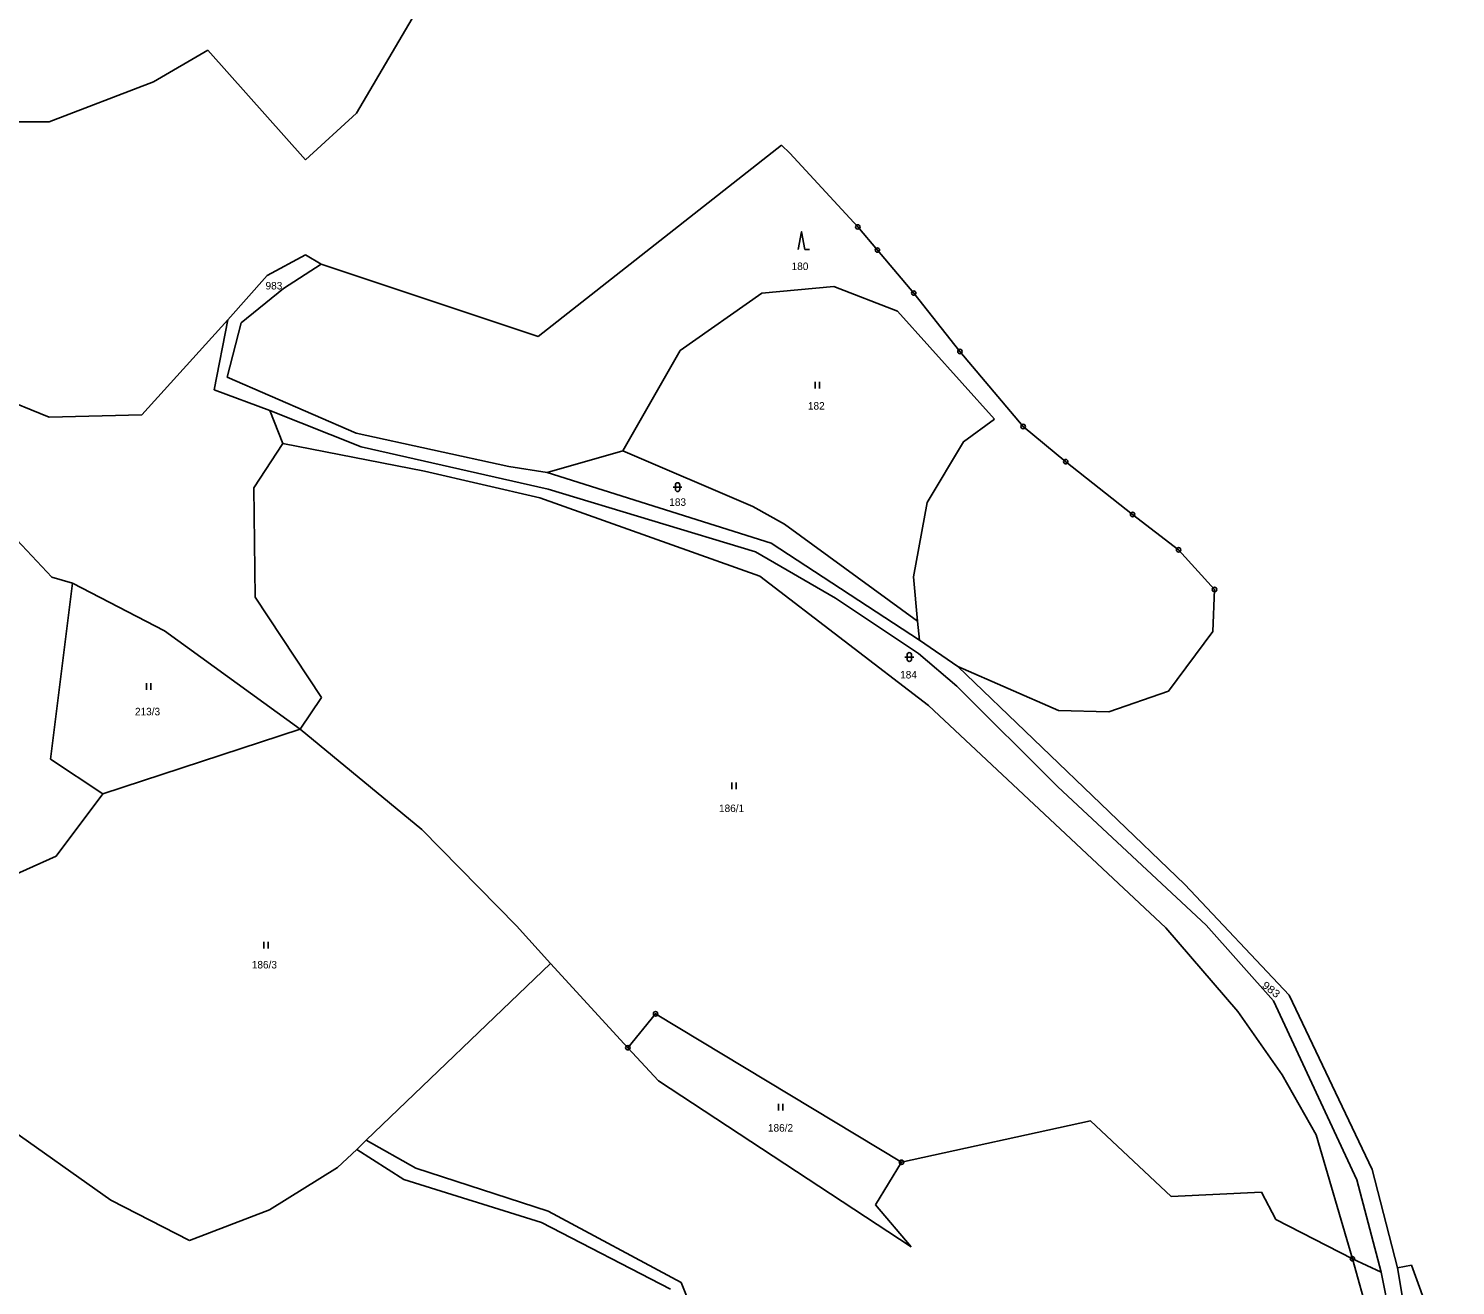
# Model space of a CAD drawing. Extents: x -754970 to -752637, y -970569 to -968179.
# Drawn here: x -753172.7 to -752849.9, y -968708.9 to -968424.4 of the extents above; entities that cross this region are included whole.
import ezdxf
from ezdxf.enums import TextEntityAlignment as Align

# ---------------------------------------------------------------- set-up
doc = ezdxf.new("R2010")
doc.units = 0
doc.header["$LTSCALE"] = 0.68
for name, color, linetype, lineweight in [('1', 7, 'Continuous', 25), ('3', 7, 'Continuous', 25), ('8', 7, 'Continuous', 25)]:
    doc.layers.add(name, color=color, linetype=linetype, lineweight=lineweight)
doc.layers.add('2', color=7, linetype='Continuous')

msp = doc.modelspace()

# ---------------------------------------------------------------- linework, layer by layer
at = {"layer": '1'}
for p, q in [((-753144.48, -968436.45), (-753132.19, -968429.32)), ((-753132.19, -968429.32), (-753110.07, -968454.09)), ((-753168.07, -968445.55), (-753144.48, -968436.45)), ((-753110.07, -968454.09), (-753098.51, -968443.58)), ((-753214.04, -968445.55), (-753168.07, -968445.55)), ((-753002.37, -968450.82), (-753057.41, -968494.09)), ((-753000.49, -968452.61), (-753002.37, -968450.82)), ((-752985.1, -968469.31), (-753000.49, -968452.61)), ((-752980.68, -968474.55), (-752985.1, -968469.31)), ((-753110.04, -968475.64), (-753118.78, -968480.27)), ((-753106.53, -968477.75), (-753110.04, -968475.64)), ((-752980.68, -968474.55), (-752972.45, -968484.28)), ((-753106.53, -968477.75), (-753115.06, -968483.28)), ((-753057.41, -968494.09), (-753106.53, -968477.75)), ((-753118.78, -968480.27), (-753127.66, -968490.32)), ((-753115.06, -968483.28), (-753124.64, -968491.04)), ((-753006.83, -968484.32), (-752990.55, -968482.78)), ((-752990.55, -968482.78), (-752976.12, -968488.36)), ((-753025.28, -968497.29), (-753006.83, -968484.32)), ((-752972.45, -968484.28), (-752962.01, -968497.51)), ((-752976.12, -968488.36), (-752954.18, -968512.86)), ((-753127.66, -968490.32), (-753147.13, -968511.83)), ((-753127.66, -968490.32), (-753130.7, -968506.2)), ((-753124.64, -968491.04), (-753127.79, -968503.29)), ((-753038.29, -968520), (-753025.28, -968497.29)), ((-752947.7, -968514.49), (-752962.01, -968497.51)), ((-753168.04, -968512.36), (-753197.14, -968500.63)), ((-753127.79, -968503.29), (-753098.6, -968516.01)), ((-753118.15, -968510.89), (-753130.7, -968506.2)), ((-753167.47, -968548.56), (-753202.34, -968511.61)), ((-753147.13, -968511.83), (-753168.04, -968512.36)), ((-753118.15, -968510.89), (-753097.47, -968519.12)), ((-752938.07, -968522.45), (-752947.7, -968514.49)), ((-753115.18, -968518.33), (-753083.15, -968524.57)), ((-753098.6, -968516.01), (-753064.07, -968523.55)), ((-753097.47, -968519.12), (-753055.19, -968528.64)), ((-753055.42, -968524.87), (-753038.29, -968520)), ((-753008.85, -968532.63), (-753038.29, -968520)), ((-753083.15, -968524.57), (-753057.09, -968530.65)), ((-753064.07, -968523.55), (-753055.42, -968524.87)), ((-753055.42, -968524.87), (-753004.73, -968540.88)), ((-752922.94, -968534.4), (-752938.07, -968522.45)), ((-753121.49, -968553.13), (-753121.73, -968528.39)), ((-753057.09, -968530.65), (-753007.28, -968548.39)), ((-753055.19, -968528.64), (-753008.25, -968542.82)), ((-752969.45, -968531.66), (-752972.48, -968548.52)), ((-753001.7, -968536.63), (-753008.85, -968532.63)), ((-752912.53, -968542.4), (-752922.94, -968534.4)), ((-752971.63, -968558.58), (-753001.7, -968536.63)), ((-753004.73, -968540.88), (-752971.15, -968562.83)), ((-753008.25, -968542.82), (-752990.18, -968553.37)), ((-752904.4, -968551.38), (-752912.53, -968542.4)), ((-753162.77, -968549.95), (-753167.8, -968589.76)), ((-753162.77, -968549.95), (-753167.47, -968548.56)), ((-753141.98, -968560.77), (-753162.77, -968549.95)), ((-753007.28, -968548.39), (-752969.1, -968577.63)), ((-752971.63, -968558.58), (-752972.48, -968548.52)), ((-753106.45, -968575.81), (-753121.49, -968553.13)), ((-752971.39, -968565.86), (-752990.18, -968553.37)), ((-752904.4, -968551.38), (-752904.76, -968560.92)), ((-753111.3, -968582.97), (-753141.98, -968560.77)), ((-752971.15, -968562.83), (-752971.63, -968558.58)), ((-752971.15, -968562.83), (-752962.47, -968568.81)), ((-752904.76, -968560.92), (-752914.84, -968574.42)), ((-752971.39, -968565.86), (-752962.72, -968573.23)), ((-752939.73, -968578.81), (-752962.47, -968568.81)), ((-752911.1, -968618.18), (-752962.47, -968568.81)), ((-752962.72, -968573.23), (-752939.89, -968596.05)), ((-753111.3, -968582.97), (-753106.45, -968575.81)), ((-752914.84, -968574.42), (-752928.35, -968579.06)), ((-752969.1, -968577.63), (-752915.39, -968627.96)), ((-752928.35, -968579.06), (-752939.73, -968578.81)), ((-753155.92, -968597.64), (-753111.3, -968582.97)), ((-753083.78, -968605.72), (-753111.3, -968582.97)), ((-753167.8, -968589.76), (-753155.92, -968597.64)), ((-752939.89, -968596.05), (-752906.33, -968627.35)), ((-753166.46, -968611.71), (-753155.92, -968597.64)), ((-753062.3, -968627.54), (-753083.78, -968605.72)), ((-753190.83, -968622.74), (-753166.46, -968611.71)), ((-752887.53, -968643.22), (-752911.1, -968618.18)), ((-753054.62, -968636.06), (-753062.3, -968627.54)), ((-752915.39, -968627.96), (-752899.11, -968646.88)), ((-752906.33, -968627.35), (-752891.03, -968644.46)), ((-753054.62, -968636.06), (-753096.32, -968676.02)), ((-753037.14, -968655.12), (-753054.62, -968636.06)), ((-752891.03, -968644.46), (-752872.22, -968685.04)), ((-752868.75, -968682.67), (-752887.53, -968643.22)), ((-753037.14, -968655.12), (-753030.87, -968647.44)), ((-753030.87, -968647.44), (-752975.22, -968681.04)), ((-752899.11, -968646.88), (-752889.13, -968661.24)), ((-753037.14, -968655.12), (-753030.24, -968662.63)), ((-753030.24, -968662.63), (-752973.05, -968700.19)), ((-752889.13, -968661.24), (-752881.39, -968674.84)), ((-753178.2, -968672.53), (-753154.11, -968689.64)), ((-752932.46, -968671.64), (-752975.22, -968681.04)), ((-752914.22, -968688.82), (-752932.46, -968671.64)), ((-753096.32, -968676.02), (-753098.42, -968678.16)), ((-753096.32, -968676.02), (-753085.1, -968682.34)), ((-752881.39, -968674.84), (-752873.2, -968702.88)), ((-753102.82, -968682.22), (-753098.42, -968678.16)), ((-753098.42, -968678.16), (-753087.85, -968684.95)), ((-753118.18, -968691.78), (-753102.82, -968682.22)), ((-753085.1, -968682.34), (-753055.14, -968692.14)), ((-752981.08, -968690.68), (-752975.22, -968681.04)), ((-752862.98, -968704.95), (-752868.75, -968682.67)), ((-753087.85, -968684.95), (-753056.64, -968694.65)), ((-752872.22, -968685.04), (-752866.73, -968705.94)), ((-753154.11, -968689.64), (-753136.3, -968698.73)), ((-752893.79, -968687.82), (-752914.22, -968688.82)), ((-752890.5, -968694.02), (-752893.79, -968687.82)), ((-753136.3, -968698.73), (-753118.18, -968691.78)), ((-753055.14, -968692.14), (-753025.09, -968708.28)), ((-752973.05, -968700.19), (-752981.08, -968690.68)), ((-753056.64, -968694.65), (-753027.52, -968709.73)), ((-752873.2, -968702.88), (-752890.5, -968694.02)), ((-752866.73, -968705.94), (-752873.2, -968702.88)), ((-752873.2, -968702.88), (-752864.11, -968735.63)), ((-752860.68, -968735.27), (-752866.73, -968705.94)), ((-752859.81, -968704.3), (-752862.98, -968704.95)), ((-752862.98, -968704.95), (-752858.06, -968734.64)), ((-752849.89, -968731.62), (-752859.81, -968704.3)), ((-753025.09, -968708.28), (-752998.67, -968773.52))]:
    msp.add_line(p, q, dxfattribs=at)
for points in [[(-753098.51, -968443.58), (-753081.66, -968414.74), (-753049.81, -968390.48)], [(-753121.73, -968528.39), (-753115.18, -968518.33), (-753118.15, -968510.89)], [(-752954.18, -968512.86), (-752961.21, -968517.95), (-752969.45, -968531.66)]]:
    msp.add_lwpolyline(points, dxfattribs=at)
at = {"layer": '3'}
for p, q in [((-752997.07, -968474.39), (-752996.074, -968474.39)), ((-752994.751, -968505.86), (-752994.751, -968504.36)), ((-752993.75, -968505.86), (-752993.75, -968504.36)), ((-753026.891, -968528.201), (-753024.889, -968528.201)), ((-753026.391, -968527.701), (-753026.391, -968528.702)), ((-753025.389, -968528.702), (-753025.389, -968527.701)), ((-752974.461, -968566.681), (-752972.459, -968566.681)), ((-752973.961, -968566.181), (-752973.961, -968567.182)), ((-752972.959, -968567.182), (-752972.959, -968566.181)), ((-753146.041, -968574.11), (-753146.041, -968572.61)), ((-753145.04, -968574.11), (-753145.04, -968572.61)), ((-753013.611, -968596.58), (-753013.611, -968595.08)), ((-753012.61, -968596.58), (-753012.61, -968595.08)), ((-753119.501, -968632.62), (-753119.501, -968631.12)), ((-753118.5, -968632.62), (-753118.5, -968631.12)), ((-753003.041, -968669.31), (-753003.041, -968667.81)), ((-753002.04, -968669.31), (-753002.04, -968667.81))]:
    msp.add_line(p, q, dxfattribs=at)
msp.add_lwpolyline([(-752997.07, -968474.39), (-752997.82, -968470.39), (-752998.57, -968474.39)], dxfattribs=at)
for centre, start, end in [((-753025.89, -968527.7009), 0, 180), ((-753025.89, -968528.7009), 180, 359.98789), ((-752973.46, -968566.1809), 0, 180), ((-752973.46, -968567.1809), 180, 359.98789)]:
    msp.add_arc(centre, 0.5, start, end, dxfattribs=at)
at = {"layer": '8'}
for centre, radius in [((-752985.1, -968469.3099), 0.5), ((-752985.1, -968469.3099), 0.0303), ((-752980.68, -968474.5499), 0.5), ((-752980.68, -968474.5499), 0.0303), ((-752972.45, -968484.2799), 0.5), ((-752972.45, -968484.2799), 0.0303), ((-752962.01, -968497.5099), 0.5), ((-752962.01, -968497.5099), 0.0303), ((-752947.7, -968514.4899), 0.5), ((-752947.7, -968514.4899), 0.0303), ((-752938.07, -968522.4499), 0.5), ((-752938.07, -968522.4499), 0.0303), ((-752922.94, -968534.3999), 0.5), ((-752922.94, -968534.3999), 0.0303), ((-752912.53, -968542.3999), 0.5), ((-752912.53, -968542.3999), 0.0303), ((-752904.4, -968551.3799), 0.5), ((-752904.4, -968551.3799), 0.0303), ((-753030.87, -968647.4399), 0.5), ((-753030.87, -968647.4399), 0.0303), ((-753037.14, -968655.1199), 0.5), ((-753037.14, -968655.1199), 0.0303), ((-752975.22, -968681.0399), 0.5), ((-752975.22, -968681.0399), 0.0303), ((-752873.2, -968702.8799), 0.5), ((-752873.2, -968702.8799), 0.0303)]:
    msp.add_circle(centre, radius, dxfattribs=at)

# ---------------------------------------------------------------- texts
at = {"layer": '2'}
for s, p in [('180', (-752998.189, -968479.065)), ('983', (-753117.219, -968483.465)), ('182', (-752994.499, -968510.665)), ('183', (-753025.869, -968532.445)), ('184', (-752973.639, -968571.525)), ('213/3', (-753145.81, -968579.865)), ('186/1', (-753013.67, -968601.765)), ('186/3', (-753119.38, -968637.165)), ('186/2', (-753002.6, -968674.105))]:
    msp.add_text(s, height=1.7, dxfattribs=at).set_placement(p, align=Align.CENTER)
at = {"layer": '2', "width": 1.15}
msp.add_text('983', height=1.7, rotation=322, dxfattribs=at).set_placement((-752892.1143, -968642.6025), align=Align.CENTER)

doc.saveas('drawing.dxf')
